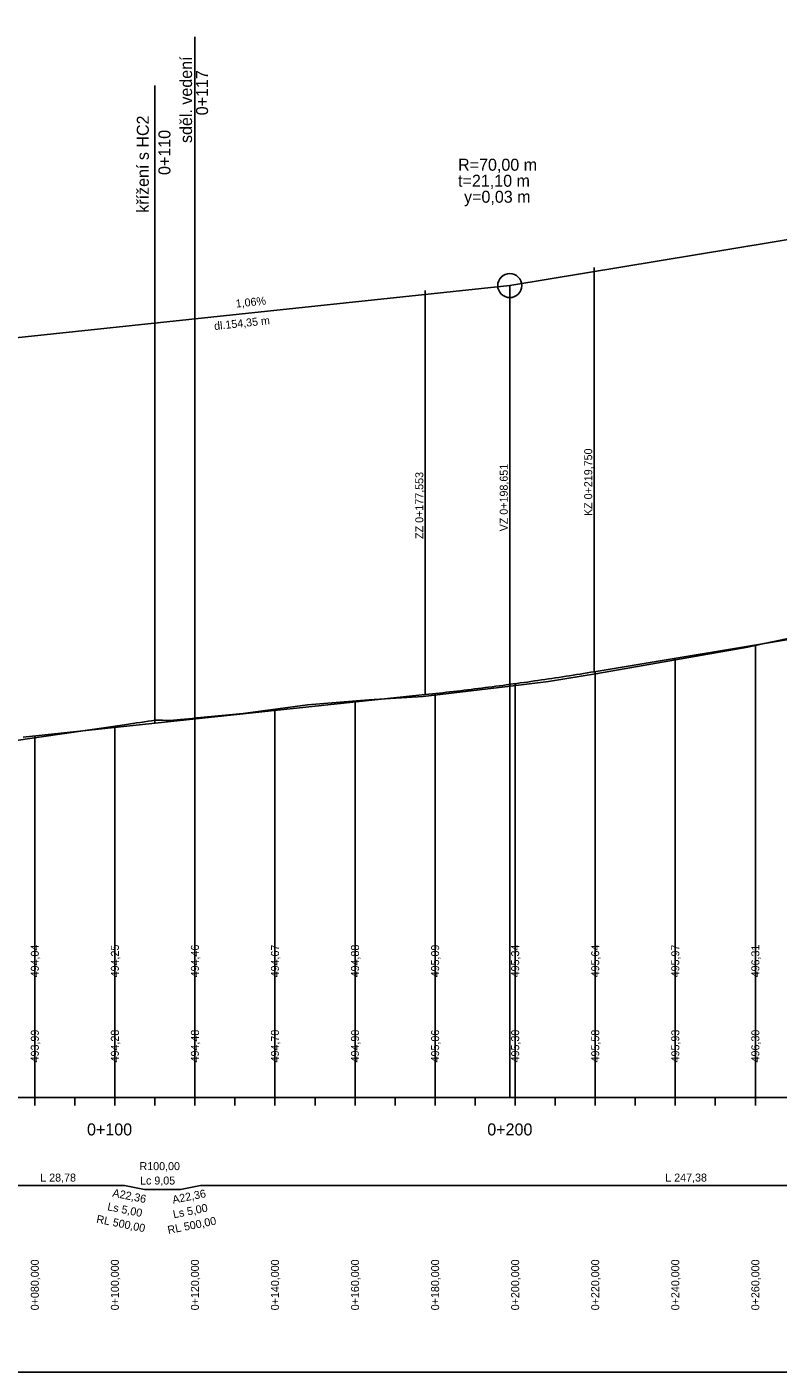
# Model space of a CAD drawing. Extents: x -632716 to -629545, y -1094726 to -1088285.
# Drawn here: x -632441.4 to -632253.8, y -1092797.3 to -1092461.1 of the extents above; entities that cross this region are included whole.
import ezdxf

# ---------------------------------------------------------------- set-up
doc = ezdxf.new("R2010")
doc.units = 0
for name, color, linetype in [('20', 7, 'Continuous'), ('Default', 7, 'Continuous'), ('formát', 7, 'Continuous'), ('NIVELETA_VYSKY', 7, 'Continuous'), ('REZ_POPIS', 7, 'Continuous'), ('REZ_TABULKA', 7, 'Continuous'), ('REZ_TENKA', 7, 'Continuous'), ('REZ_TLUSTA', 7, 'Continuous'), ('SKLONY_NIVELETA', 7, 'Continuous'), ('SKLONY_POPIS', 7, 'Continuous'), ('TECNY_NIVELETA', 7, 'Continuous'), ('TEREN_VYSKY', 7, 'Continuous'), ('VOZOVKA', 7, 'Continuous')]:
    doc.layers.add(name, color=color, linetype=linetype)

msp = doc.modelspace()

# ---------------------------------------------------------------- linework, layer by layer
at = {"layer": '20'}
for points in [[(-632259.44, -1092615.55), (-632259.44, -1092678.62), (-632259.44, -1092728.62), (-632259.44, -1092668.62)], [(-632279.44, -1092618.87), (-632279.44, -1092678.62), (-632279.44, -1092728.62), (-632279.44, -1092668.62)], [(-632299.44, -1092622.18), (-632299.44, -1092678.62), (-632299.44, -1092728.62), (-632299.44, -1092668.62)], [(-632319.44, -1092625.22), (-632319.44, -1092678.62), (-632319.44, -1092728.62), (-632319.44, -1092668.62)], [(-632359.44, -1092629.8), (-632359.44, -1092678.62), (-632359.44, -1092728.62), (-632359.44, -1092668.62)], [(-632339.44, -1092627.69), (-632339.44, -1092678.62), (-632339.44, -1092728.62), (-632339.44, -1092668.62)], [(-632379.44, -1092631.91), (-632379.44, -1092678.62), (-632379.44, -1092728.62), (-632379.44, -1092668.62)], [(-632419.44, -1092636.14), (-632419.44, -1092678.62), (-632419.44, -1092728.62), (-632419.44, -1092668.62)], [(-632399.44, -1092634.03), (-632399.44, -1092678.62), (-632399.44, -1092728.62), (-632399.44, -1092668.62)], [(-632439.44, -1092638.25), (-632439.44, -1092678.62), (-632439.44, -1092728.62), (-632439.44, -1092668.62)]]:
    msp.add_lwpolyline(points, dxfattribs=at)
at = {"layer": 'Default'}
for p, q in [((-632299.69, -1092622.23), (-632069.59, -1092584.07)), ((-632299.69, -1092622.23), (-632069.59, -1092584.07)), ((-632442.35, -1092638.55), (-632341.89, -1092627.95)), ((-632442.35, -1092638.55), (-632341.89, -1092627.95))]:
    msp.add_line(p, q, dxfattribs=at)
msp.add_lwpolyline([(-632341.89, -1092627.95), (-632341.01, -1092627.86), (-632340.13, -1092627.76), (-632339.25, -1092627.67), (-632338.38, -1092627.57), (-632337.5, -1092627.47), (-632336.62, -1092627.37), (-632335.74, -1092627.27), (-632334.86, -1092627.17), (-632333.98, -1092627.07), (-632333.1, -1092626.97), (-632332.22, -1092626.86), (-632331.34, -1092626.76), (-632330.46, -1092626.65), (-632329.58, -1092626.54), (-632328.71, -1092626.44), (-632327.83, -1092626.33), (-632326.95, -1092626.21), (-632326.07, -1092626.1), (-632325.19, -1092625.99), (-632324.31, -1092625.87), (-632323.43, -1092625.76), (-632322.55, -1092625.64), (-632321.67, -1092625.53), (-632319.91, -1092625.29), (-632319.04, -1092625.17), (-632318.16, -1092625.04), (-632317.28, -1092624.92), (-632316.4, -1092624.8), (-632315.52, -1092624.67), (-632314.64, -1092624.54), (-632313.76, -1092624.42), (-632312.88, -1092624.29), (-632312, -1092624.16), (-632311.12, -1092624.03), (-632310.24, -1092623.9), (-632309.36, -1092623.76), (-632308.49, -1092623.63), (-632307.61, -1092623.49), (-632306.73, -1092623.36), (-632305.85, -1092623.22), (-632304.97, -1092623.08), (-632304.09, -1092622.94), (-632303.21, -1092622.8), (-632302.33, -1092622.66), (-632301.45, -1092622.52), (-632300.57, -1092622.37), (-632299.69, -1092622.23)], dxfattribs=at)
msp.add_lwpolyline([(-632341.89, -1092627.95), (-632341.01, -1092627.86), (-632340.13, -1092627.76), (-632339.25, -1092627.67), (-632338.38, -1092627.57), (-632337.5, -1092627.47), (-632336.62, -1092627.37), (-632335.74, -1092627.27), (-632334.86, -1092627.17), (-632333.98, -1092627.07), (-632333.1, -1092626.97), (-632332.22, -1092626.86), (-632331.34, -1092626.76), (-632330.46, -1092626.65), (-632329.58, -1092626.54), (-632328.71, -1092626.44), (-632327.83, -1092626.33), (-632326.95, -1092626.21), (-632326.07, -1092626.1), (-632325.19, -1092625.99), (-632324.31, -1092625.87), (-632323.43, -1092625.76), (-632322.55, -1092625.64), (-632321.67, -1092625.53), (-632319.91, -1092625.29), (-632319.04, -1092625.17), (-632318.16, -1092625.04), (-632317.28, -1092624.92), (-632316.4, -1092624.8), (-632315.52, -1092624.67), (-632314.64, -1092624.54), (-632313.76, -1092624.42), (-632312.88, -1092624.29), (-632312, -1092624.16), (-632311.12, -1092624.03), (-632310.24, -1092623.9), (-632309.36, -1092623.76), (-632308.49, -1092623.63), (-632307.61, -1092623.49), (-632306.73, -1092623.36), (-632305.85, -1092623.22), (-632304.97, -1092623.08), (-632304.09, -1092622.94), (-632303.21, -1092622.8), (-632302.33, -1092622.66), (-632301.45, -1092622.52), (-632300.57, -1092622.37), (-632299.69, -1092622.23)], dxfattribs=at)
at = {"layer": 'formát'}
msp.add_lwpolyline([(-632626.91, -1092797.28), (-630526.91, -1092797.28), (-630526.91, -1092203.28), (-632626.91, -1092203.28)], close=True, dxfattribs=at)
at = {"layer": 'REZ_TABULKA'}
msp.add_lwpolyline([(-632519.44, -1092750.62), (-632481.77, -1092750.62), (-632481.77, -1092743.95), (-632474.21, -1092743.95), (-632474.21, -1092750.62), (-632454.75, -1092750.62), (-632454.75, -1092758.62), (-632445.84, -1092758.62), (-632445.84, -1092750.62), (-632417.06, -1092750.62), (-632417.06, -1092750.62), (-632412.06, -1092751.62), (-632412.06, -1092751.62), (-632403.01, -1092751.62), (-632403.01, -1092751.62), (-632398.01, -1092750.62), (-632398.01, -1092750.62), (-632150.63, -1092750.62)], dxfattribs=at)
at = {"layer": 'REZ_TENKA'}
for p, q in [((-632439.44, -1092730.62), (-632439.44, -1092728.62)), ((-632429.44, -1092730.62), (-632429.44, -1092728.62)), ((-632409.44, -1092730.62), (-632409.44, -1092728.62)), ((-632399.44, -1092730.62), (-632399.44, -1092728.62)), ((-632389.44, -1092730.62), (-632389.44, -1092728.62)), ((-632379.44, -1092730.62), (-632379.44, -1092728.62)), ((-632369.44, -1092730.62), (-632369.44, -1092728.62)), ((-632359.44, -1092730.62), (-632359.44, -1092728.62)), ((-632349.44, -1092730.62), (-632349.44, -1092728.62)), ((-632339.44, -1092730.62), (-632339.44, -1092728.62)), ((-632329.44, -1092730.62), (-632329.44, -1092728.62)), ((-632309.44, -1092730.62), (-632309.44, -1092728.62)), ((-632299.44, -1092730.62), (-632299.44, -1092728.62)), ((-632289.44, -1092730.62), (-632289.44, -1092728.62)), ((-632279.44, -1092730.62), (-632279.44, -1092728.62)), ((-632269.44, -1092730.62), (-632269.44, -1092728.62)), ((-632259.44, -1092730.62), (-632259.44, -1092728.62))]:
    msp.add_line(p, q, dxfattribs=at)
at = {"layer": 'REZ_TLUSTA'}
for p, q in [((-632419.44, -1092730.62), (-632419.44, -1092726.62)), ((-632319.44, -1092730.62), (-632319.44, -1092726.62)), ((-632519.44, -1092728.62), (-630959.44, -1092728.62))]:
    msp.add_line(p, q, dxfattribs=at)
at = {"layer": 'SKLONY_NIVELETA'}
for p, q in [((-632409.44, -1092475.68), (-632409.44, -1092635.08)), ((-632320.79, -1092525.72), (-632052.05, -1092481.16)), ((-632475.15, -1092542.01), (-632320.79, -1092525.72)), ((-632320.79, -1092525.72), (-632320.79, -1092728.62)), ((-632299.69, -1092622.23), (-632069.59, -1092584.07)), ((-632442.35, -1092638.55), (-632341.89, -1092627.95))]:
    msp.add_line(p, q, dxfattribs=at)
msp.add_lwpolyline([(-632341.89, -1092627.95), (-632341.01, -1092627.86), (-632340.13, -1092627.76), (-632339.25, -1092627.67), (-632338.38, -1092627.57), (-632337.5, -1092627.47), (-632336.62, -1092627.37), (-632335.74, -1092627.27), (-632334.86, -1092627.17), (-632333.98, -1092627.07), (-632333.1, -1092626.97), (-632332.22, -1092626.86), (-632331.34, -1092626.76), (-632330.46, -1092626.65), (-632329.58, -1092626.54), (-632328.71, -1092626.44), (-632327.83, -1092626.33), (-632326.95, -1092626.21), (-632326.07, -1092626.1), (-632325.19, -1092625.99), (-632324.31, -1092625.87), (-632323.43, -1092625.76), (-632322.55, -1092625.64), (-632321.67, -1092625.53), (-632319.91, -1092625.29), (-632319.04, -1092625.17), (-632318.16, -1092625.04), (-632317.28, -1092624.92), (-632316.4, -1092624.8), (-632315.52, -1092624.67), (-632314.64, -1092624.54), (-632313.76, -1092624.42), (-632312.88, -1092624.29), (-632312, -1092624.16), (-632311.12, -1092624.03), (-632310.24, -1092623.9), (-632309.36, -1092623.76), (-632308.49, -1092623.63), (-632307.61, -1092623.49), (-632306.73, -1092623.36), (-632305.85, -1092623.22), (-632304.97, -1092623.08), (-632304.09, -1092622.94), (-632303.21, -1092622.8), (-632302.33, -1092622.66), (-632301.45, -1092622.52), (-632300.57, -1092622.37), (-632299.69, -1092622.23)], dxfattribs=at)
msp.add_circle((-632320.79, -1092525.72), 3, dxfattribs=at)
at = {"layer": 'TECNY_NIVELETA'}
for p, q in [((-632399.44, -1092634.03), (-632399.44, -1092463.51)), ((-632299.69, -1092622.23), (-632299.69, -1092521.23)), ((-632320.79, -1092525.72), (-632320.79, -1092525.72)), ((-632341.89, -1092627.95), (-632341.89, -1092526.95))]:
    msp.add_line(p, q, dxfattribs=at)
at = {"layer": 'VOZOVKA'}
msp.add_lwpolyline([(-632445.84, -1092639.63), (-632417.06, -1092635.46), (-632416.06, -1092635.31), (-632415.06, -1092635.17), (-632414.87, -1092635.14), (-632414.06, -1092635.03), (-632413.06, -1092634.89), (-632412.06, -1092634.75), (-632411.15, -1092634.62), (-632410.25, -1092634.49), (-632409.34, -1092634.36), (-632409.23, -1092634.35), (-632409.13, -1092634.33), (-632408.96, -1092634.34), (-632408.44, -1092634.35), (-632407.53, -1092634.37), (-632406.63, -1092634.39), (-632405.84, -1092634.41), (-632405.72, -1092634.4), (-632404.82, -1092634.32), (-632403.91, -1092634.24), (-632403.01, -1092634.16), (-632402.01, -1092634.07), (-632401.01, -1092633.97), (-632400.01, -1092633.88), (-632399.01, -1092633.78), (-632398.01, -1092633.69), (-632387.43, -1092632.68), (-632371.32, -1092630.52), (-632355.97, -1092629.29), (-632342.4, -1092628.42), (-632320.64, -1092625.81), (-632311.15, -1092624.63), (-632298.87, -1092622.7), (-632261.34, -1092616.09), (-632257.27, -1092615.14), (-632223.36, -1092608.07)], dxfattribs=at)

# ---------------------------------------------------------------- texts
at = {"layer": 'NIVELETA_VYSKY'}
for s, p in [('494,04', (-632438.44, -1092698.62)), ('494,25', (-632418.44, -1092698.62)), ('494,46', (-632398.44, -1092698.62)), ('494,67', (-632378.44, -1092698.62)), ('494,88', (-632358.44, -1092698.62)), ('495,09', (-632338.44, -1092698.62)), ('495,34', (-632318.44, -1092698.62)), ('495,64', (-632298.44, -1092698.62)), ('495,97', (-632278.44, -1092698.62)), ('496,31', (-632258.44, -1092698.62))]:
    msp.add_text(s, height=2, rotation=90, dxfattribs=at).set_placement(p)
at = {"layer": 'REZ_POPIS'}
for s, p in [('0+100', (-632426.4, -1092738.12)), ('0+200', (-632326.4, -1092738.12))]:
    msp.add_text(s, height=3, dxfattribs=at).set_placement(p)
at = {"layer": 'REZ_TABULKA'}
for s, p in [('R100,00', (-632413.29, -1092746.8)), ('L 28,78', (-632438.08, -1092749.66)), ('L 247,38', (-632281.94, -1092749.66)), ('Lc 9,05', (-632413.15, -1092750.4))]:
    msp.add_text(s, height=2, dxfattribs=at).set_placement(p)
for s, rotation, p in [('A22,36', 348.6901, (-632420.16, -1092753.38)), ('Ls 5,00', 348.6901, (-632421.43, -1092756.8)), ('A22,36', 11.3099, (-632404.87, -1092755.2)), ('RL 500,00', 348.6901, (-632424.19, -1092759.92)), ('Ls 5,00', 11.3099, (-632404.72, -1092758.84)), ('RL 500,00', 11.3099, (-632406.07, -1092762.78)), ('0+080,000', 90, (-632438.44, -1092781.83)), ('0+100,000', 90, (-632418.44, -1092781.83)), ('0+120,000', 90, (-632398.44, -1092781.83)), ('0+140,000', 90, (-632378.44, -1092781.83)), ('0+160,000', 90, (-632358.44, -1092781.83)), ('0+180,000', 90, (-632338.44, -1092781.83)), ('0+200,000', 90, (-632318.44, -1092781.83)), ('0+220,000', 90, (-632298.44, -1092781.83)), ('0+240,000', 90, (-632278.44, -1092781.83)), ('0+260,000', 90, (-632258.44, -1092781.83))]:
    msp.add_text(s, height=2, rotation=rotation, dxfattribs=at).set_placement(p)
at = {"layer": 'SKLONY_POPIS'}
for s, height, rotation, p in [('sděl. vedení', 3, 90, (-632400.16, -1092490.08)), ('0+117', 3, 90, (-632396.16, -1092483.16)), ('křížení s HC2', 3, 90, (-632410.96, -1092507.51)), ('0+110', 3, 90, (-632405.56, -1092498.08)), ('1,06%', 2, 6.0245, (-632389.15, -1092531.23)), ('dl.154,35 m', 2, 6.0245, (-632394.54, -1092536.83)), ('KZ 0+219,750', 2, 90, (-632300.19, -1092583.31)), ('ZZ 0+177,553', 2, 90, (-632342.39, -1092589.03)), ('VZ 0+198,651', 2, 90, (-632321.29, -1092587.14))]:
    msp.add_text(s, height=height, rotation=rotation, dxfattribs=at).set_placement(p)
for s, p in [('R=70,00 m', (-632333.7, -1092497.01)), ('t=21,10 m', (-632333.7, -1092501.01)), ('y=0,03 m', (-632332.21, -1092505.01))]:
    msp.add_text(s, height=3, dxfattribs=at).set_placement(p)
at = {"layer": 'TEREN_VYSKY'}
for s, p in [('493,99', (-632438.44, -1092719.88)), ('494,28', (-632418.44, -1092719.88)), ('494,48', (-632398.44, -1092719.88)), ('494,70', (-632378.44, -1092719.88)), ('494,90', (-632358.44, -1092719.88)), ('495,06', (-632338.44, -1092719.88)), ('495,30', (-632318.44, -1092719.88)), ('495,58', (-632298.44, -1092719.88)), ('495,93', (-632278.44, -1092719.88)), ('496,30', (-632258.44, -1092719.88))]:
    msp.add_text(s, height=2, rotation=90, dxfattribs=at).set_placement(p)

doc.saveas('drawing.dxf')
